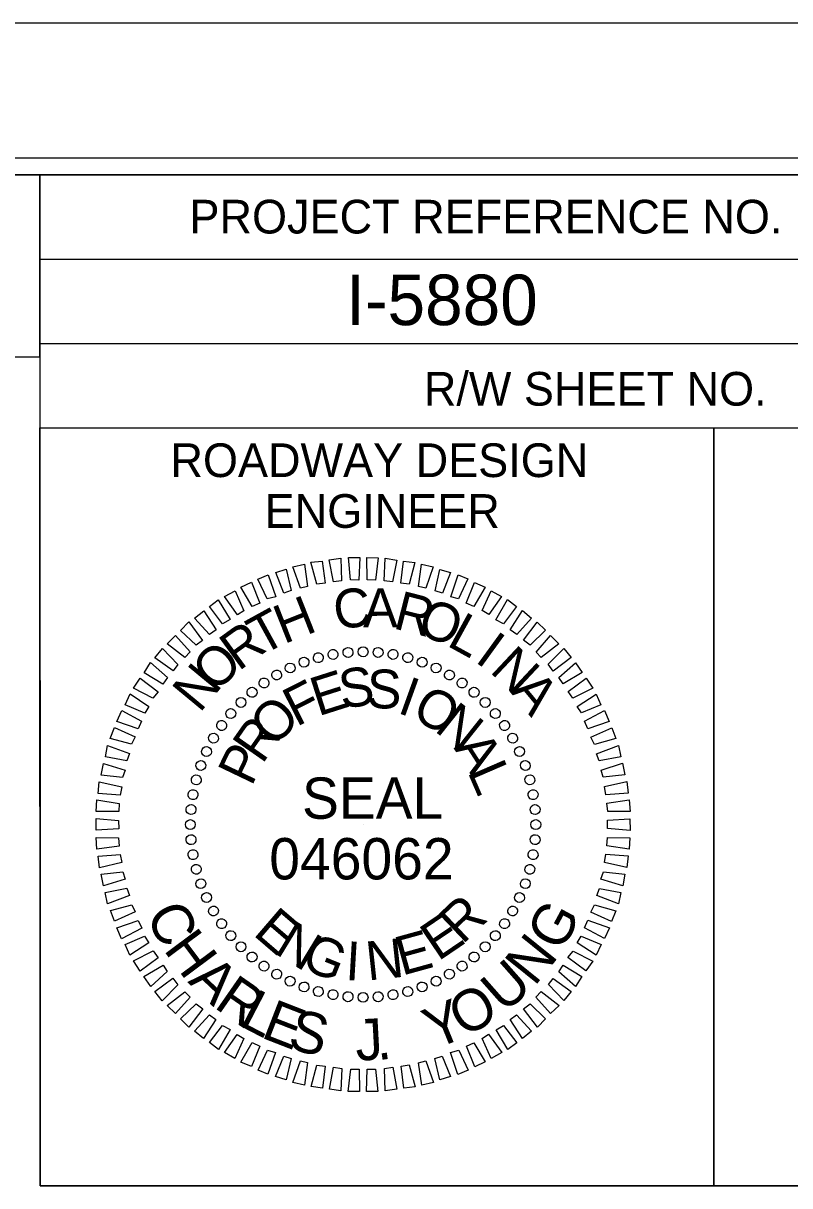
# Model space of a CAD drawing. Extents: x 1640342 to 1730599, y 538663 to 843747.
# Drawn here: x 1730133.49 to 1730156.25, y 540047.85 to 540082.36 of the extents above; entities that cross this region are included whole.
import ezdxf

# ---------------------------------------------------------------- set-up
doc = ezdxf.new("R2010")
doc.units = 0
for name, color, linetype in [('Default', 7, 'Continuous'), ('Old_Level_2', 7, 'Continuous'), ('Prop Dimension Text', 7, 'Continuous'), ('Sheet Data Field CELL', 7, 'Continuous'), ('Sheet Plan CELL', 7, 'Continuous'), ('Sheet Plan Layout CELL', 7, 'Continuous'), ('Sheet Plot Border Inside CELL', 7, 'Continuous'), ('Sheet Plot Border Outside CELL', 7, 'Continuous')]:
    doc.layers.add(name, color=color, linetype=linetype)

msp = doc.modelspace()

# ---------------------------------------------------------------- linework, layer by layer
at = {"layer": 'Old_Level_2'}
for p, q in [((1730143.131, 540063.689), (1730143.131, 540063.689)), ((1730143.581, 540063.707), (1730143.581, 540063.707)), ((1730144.031, 540063.684), (1730144.031, 540063.684)), ((1730141.817, 540063.4), (1730141.817, 540063.4)), ((1730142.245, 540063.53), (1730142.245, 540063.53)), ((1730142.693, 540063.62), (1730142.693, 540063.62)), ((1730144.472, 540063.62), (1730144.472, 540063.62)), ((1730144.903, 540063.536), (1730144.903, 540063.536)), ((1730145.335, 540063.4), (1730145.335, 540063.4)), ((1730141.016, 540063.018), (1730141.016, 540063.018)), ((1730141.411, 540063.229), (1730141.411, 540063.229)), ((1730145.747, 540063.223), (1730145.747, 540063.223)), ((1730146.149, 540063.026), (1730146.149, 540063.026)), ((1730140.632, 540062.776), (1730140.632, 540062.776)), ((1730146.522, 540062.777), (1730146.522, 540062.777)), ((1730140.279, 540062.514), (1730140.279, 540062.514)), ((1730146.884, 540062.507), (1730146.884, 540062.507)), ((1730139.947, 540062.202), (1730139.947, 540062.202)), ((1730147.206, 540062.206), (1730147.206, 540062.206)), ((1730139.645, 540061.88), (1730139.645, 540061.88)), ((1730147.519, 540061.874), (1730147.519, 540061.874)), ((1730139.376, 540061.517), (1730139.376, 540061.517)), ((1730147.781, 540061.521), (1730147.781, 540061.521)), ((1730139.127, 540061.145), (1730139.127, 540061.145)), ((1730148.023, 540061.136), (1730148.023, 540061.136)), ((1730138.929, 540060.742), (1730138.929, 540060.742)), ((1730148.234, 540060.741), (1730148.234, 540060.741)), ((1730138.752, 540060.33), (1730138.752, 540060.33)), ((1730148.405, 540060.335), (1730148.405, 540060.335)), ((1730138.617, 540059.898), (1730138.617, 540059.898)), ((1730148.535, 540059.908), (1730148.535, 540059.908)), ((1730138.532, 540059.467), (1730138.532, 540059.467)), ((1730148.625, 540059.46), (1730148.625, 540059.46)), ((1730138.468, 540059.027), (1730138.468, 540059.027)), ((1730148.694, 540059.021), (1730148.694, 540059.021)), ((1730138.445, 540058.576), (1730138.445, 540058.576)), ((1730143.579, 540058.574), (1730143.579, 540058.574)), ((1730148.712, 540058.572), (1730148.712, 540058.572)), ((1730138.463, 540058.127), (1730138.463, 540058.127)), ((1730148.689, 540058.121), (1730148.689, 540058.121)), ((1730138.532, 540057.688), (1730138.532, 540057.688)), ((1730148.625, 540057.68), (1730148.625, 540057.68)), ((1730138.622, 540057.24), (1730138.622, 540057.24)), ((1730148.54, 540057.249), (1730148.54, 540057.249)), ((1730138.752, 540056.813), (1730138.752, 540056.813)), ((1730148.405, 540056.818), (1730148.405, 540056.818)), ((1730138.923, 540056.407), (1730138.923, 540056.407)), ((1730148.228, 540056.406), (1730148.228, 540056.406)), ((1730139.134, 540056.012), (1730139.134, 540056.012)), ((1730148.03, 540056.003), (1730148.03, 540056.003)), ((1730139.376, 540055.627), (1730139.376, 540055.627)), ((1730147.781, 540055.631), (1730147.781, 540055.631)), ((1730139.638, 540055.274), (1730139.638, 540055.274)), ((1730147.512, 540055.268), (1730147.512, 540055.268)), ((1730139.951, 540054.942), (1730139.951, 540054.942)), ((1730147.21, 540054.946), (1730147.21, 540054.946)), ((1730140.273, 540054.641), (1730140.273, 540054.641)), ((1730140.635, 540054.371), (1730140.635, 540054.371)), ((1730146.525, 540054.372), (1730146.525, 540054.372)), ((1730146.878, 540054.633), (1730146.878, 540054.633)), ((1730141.008, 540054.122), (1730141.008, 540054.122)), ((1730146.141, 540054.13), (1730146.141, 540054.13)), ((1730141.41, 540053.924), (1730141.41, 540053.924)), ((1730141.822, 540053.748), (1730141.822, 540053.748)), ((1730145.34, 540053.748), (1730145.34, 540053.748)), ((1730145.746, 540053.918), (1730145.746, 540053.918)), ((1730142.254, 540053.612), (1730142.254, 540053.612)), ((1730142.685, 540053.528), (1730142.685, 540053.528)), ((1730143.126, 540053.464), (1730143.126, 540053.464)), ((1730143.576, 540053.441), (1730143.576, 540053.441)), ((1730144.026, 540053.459), (1730144.026, 540053.459)), ((1730144.464, 540053.528), (1730144.464, 540053.528)), ((1730144.913, 540053.618), (1730144.913, 540053.618))]:
    msp.add_line(p, q, dxfattribs=at)
for points in [[(1730142.207, 540065.708), (1730142.032, 540066.359), (1730142.368, 540066.396), (1730142.451, 540065.743)], [(1730142.696, 540065.778), (1730142.572, 540066.43), (1730142.919, 540066.477), (1730142.941, 540065.813)], [(1730143.206, 540065.838), (1730143.144, 540066.501), (1730143.481, 540066.497), (1730143.452, 540065.832)], [(1730143.697, 540065.836), (1730143.686, 540066.5), (1730144.023, 540066.496), (1730143.943, 540065.83)], [(1730144.209, 540065.814), (1730144.238, 540066.479), (1730144.577, 540066.424), (1730144.455, 540065.778)], [(1730144.701, 540065.741), (1730144.781, 540066.397), (1730145.12, 540066.352), (1730144.947, 540065.715)], [(1730141.229, 540065.445), (1730140.984, 540066.054), (1730141.299, 540066.152), (1730141.443, 540065.52)], [(1730141.718, 540065.587), (1730141.492, 540066.227), (1730141.838, 540066.305), (1730141.932, 540065.642)], [(1730145.224, 540065.638), (1730145.315, 540066.304), (1730145.664, 540066.228), (1730145.44, 540065.59)], [(1730145.717, 540065.513), (1730145.859, 540066.15), (1730146.178, 540066.053), (1730145.933, 540065.445)], [(1730140.285, 540065.05), (1730139.948, 540065.617), (1730140.263, 540065.766), (1730140.509, 540065.146)], [(1730140.731, 540065.273), (1730140.455, 540065.861), (1730140.76, 540065.989), (1730140.986, 540065.339)], [(1730146.18, 540065.337), (1730146.404, 540065.985), (1730146.693, 540065.868), (1730146.417, 540065.27)], [(1730146.644, 540065.151), (1730146.889, 540065.759), (1730147.208, 540065.621), (1730146.871, 540065.043)], [(1730139.85, 540064.797), (1730139.462, 540065.343), (1730139.776, 540065.512), (1730140.042, 540064.923)], [(1730147.118, 540064.924), (1730147.384, 540065.512), (1730147.694, 540065.343), (1730147.314, 540064.805)], [(1730139.405, 540064.534), (1730139.018, 540065.049), (1730139.28, 540065.248), (1730139.628, 540064.661)], [(1730147.522, 540064.655), (1730147.869, 540065.254), (1730148.139, 540065.044), (1730147.749, 540064.536)], [(1730139.022, 540064.221), (1730138.574, 540064.704), (1730138.846, 540064.923), (1730139.214, 540064.357)], [(1730147.946, 540064.356), (1730148.314, 540064.925), (1730148.584, 540064.704), (1730148.143, 540064.216)], [(1730138.618, 540063.897), (1730138.161, 540064.338), (1730138.402, 540064.588), (1730138.81, 540064.043)], [(1730148.34, 540064.046), (1730148.75, 540064.585), (1730148.999, 540064.344), (1730148.537, 540063.896)], [(1730138.287, 540063.533), (1730137.759, 540063.943), (1730138.01, 540064.182), (1730138.448, 540063.699)], [(1730148.714, 540063.694), (1730149.145, 540064.183), (1730149.395, 540063.941), (1730148.87, 540063.534)], [(1730137.936, 540063.138), (1730137.398, 540063.528), (1730137.618, 540063.797), (1730138.076, 540063.325)], [(1730149.078, 540063.333), (1730149.541, 540063.801), (1730149.76, 540063.529), (1730149.225, 540063.131)], [(1730137.636, 540062.744), (1730137.078, 540063.082), (1730137.267, 540063.382), (1730137.766, 540062.941)], [(1730149.392, 540062.939), (1730149.885, 540063.377), (1730150.085, 540063.084), (1730149.518, 540062.747)], [(1730137.337, 540062.33), (1730136.759, 540062.627), (1730136.959, 540062.917), (1730137.497, 540062.517)], [(1730149.665, 540062.525), (1730150.2, 540062.923), (1730150.4, 540062.619), (1730149.812, 540062.323)], [(1730137.099, 540061.886), (1730136.512, 540062.132), (1730136.66, 540062.451), (1730137.219, 540062.083)], [(1730149.939, 540062.08), (1730150.505, 540062.447), (1730150.643, 540062.133), (1730150.065, 540061.888)], [(1730136.903, 540061.413), (1730136.265, 540061.637), (1730136.413, 540061.956), (1730137.001, 540061.639)], [(1730150.151, 540061.644), (1730150.749, 540061.961), (1730150.887, 540061.636), (1730150.257, 540061.421)], [(1730136.706, 540060.959), (1730136.069, 540061.132), (1730136.197, 540061.451), (1730136.815, 540061.176)], [(1730150.343, 540061.167), (1730150.962, 540061.443), (1730151.08, 540061.128), (1730150.449, 540060.954)], [(1730136.562, 540060.466), (1730135.926, 540060.588), (1730135.991, 540060.926), (1730136.64, 540060.682)], [(1730150.515, 540060.679), (1730151.166, 540060.925), (1730151.233, 540060.589), (1730150.591, 540060.465)], [(1730136.437, 540059.973), (1730135.802, 540060.044), (1730135.868, 540060.392), (1730136.515, 540060.189)], [(1730150.647, 540060.19), (1730151.287, 540060.396), (1730151.355, 540060.049), (1730150.712, 540059.977)], [(1730136.365, 540059.45), (1730135.709, 540059.5), (1730135.744, 540059.848), (1730136.411, 540059.696)], [(1730150.747, 540059.701), (1730151.409, 540059.856), (1730151.446, 540059.509), (1730150.792, 540059.457)], [(1730136.322, 540058.959), (1730135.657, 540058.967), (1730135.672, 540059.305), (1730136.338, 540059.204)], [(1730150.817, 540059.212), (1730151.48, 540059.305), (1730151.507, 540058.958), (1730150.842, 540058.967)], [(1730136.321, 540058.447), (1730135.657, 540058.405), (1730135.651, 540058.753), (1730136.317, 540058.693)], [(1730150.836, 540058.701), (1730151.5, 540058.743), (1730151.506, 540058.395), (1730150.841, 540058.455)], [(1730136.34, 540057.936), (1730135.677, 540057.843), (1730135.65, 540058.19), (1730136.315, 540058.181)], [(1730150.835, 540058.189), (1730151.5, 540058.18), (1730151.485, 540057.843), (1730150.819, 540057.944)], [(1730136.41, 540057.447), (1730135.748, 540057.292), (1730135.711, 540057.639), (1730136.365, 540057.691)], [(1730150.792, 540057.698), (1730151.448, 540057.648), (1730151.413, 540057.3), (1730150.746, 540057.452)], [(1730136.51, 540056.958), (1730135.87, 540056.752), (1730135.802, 540057.099), (1730136.445, 540057.171)], [(1730150.72, 540057.175), (1730151.355, 540057.104), (1730151.289, 540056.755), (1730150.642, 540056.959)], [(1730136.642, 540056.469), (1730135.992, 540056.223), (1730135.924, 540056.559), (1730136.566, 540056.683)], [(1730150.595, 540056.682), (1730151.231, 540056.56), (1730151.166, 540056.222), (1730150.517, 540056.466)], [(1730136.814, 540055.981), (1730136.195, 540055.705), (1730136.077, 540056.02), (1730136.708, 540056.194)], [(1730150.451, 540056.189), (1730151.088, 540056.016), (1730150.96, 540055.697), (1730150.342, 540055.972)], [(1730137.006, 540055.504), (1730136.408, 540055.187), (1730136.27, 540055.512), (1730136.9, 540055.727)], [(1730150.254, 540055.735), (1730150.892, 540055.511), (1730150.744, 540055.192), (1730150.156, 540055.509)], [(1730137.218, 540055.068), (1730136.652, 540054.7), (1730136.514, 540055.015), (1730137.092, 540055.26)], [(1730150.058, 540055.262), (1730150.645, 540055.016), (1730150.497, 540054.697), (1730149.939, 540055.065)], [(1730137.492, 540054.623), (1730136.957, 540054.225), (1730136.757, 540054.528), (1730137.345, 540054.825)], [(1730149.82, 540054.818), (1730150.398, 540054.521), (1730150.198, 540054.231), (1730149.66, 540054.631)], [(1730137.765, 540054.209), (1730137.272, 540053.77), (1730137.072, 540054.064), (1730137.639, 540054.401)], [(1730149.521, 540054.403), (1730150.079, 540054.066), (1730149.89, 540053.766), (1730149.391, 540054.207)], [(1730138.079, 540053.815), (1730137.616, 540053.347), (1730137.397, 540053.619), (1730137.932, 540054.017)], [(1730149.221, 540054.01), (1730149.759, 540053.62), (1730149.539, 540053.351), (1730149.081, 540053.823)], [(1730138.443, 540053.453), (1730138.012, 540052.965), (1730137.762, 540053.206), (1730138.287, 540053.614)], [(1730148.87, 540053.615), (1730149.398, 540053.205), (1730149.147, 540052.965), (1730148.709, 540053.449)], [(1730138.817, 540053.102), (1730138.407, 540052.563), (1730138.158, 540052.804), (1730138.62, 540053.252)], [(1730148.539, 540053.251), (1730148.996, 540052.809), (1730148.755, 540052.56), (1730148.347, 540053.105)], [(1730139.211, 540052.792), (1730138.843, 540052.223), (1730138.573, 540052.443), (1730139.014, 540052.932)], [(1730139.635, 540052.493), (1730139.288, 540051.894), (1730139.019, 540052.104), (1730139.408, 540052.611)], [(1730147.752, 540052.614), (1730148.14, 540052.099), (1730147.877, 540051.9), (1730147.529, 540052.487)], [(1730148.135, 540052.927), (1730148.583, 540052.444), (1730148.311, 540052.225), (1730147.943, 540052.791)], [(1730140.039, 540052.224), (1730139.773, 540051.636), (1730139.463, 540051.805), (1730139.843, 540052.343)], [(1730147.307, 540052.35), (1730147.695, 540051.805), (1730147.381, 540051.636), (1730147.115, 540052.224)], [(1730140.513, 540051.997), (1730140.268, 540051.389), (1730139.949, 540051.527), (1730140.286, 540052.105)], [(1730146.872, 540052.097), (1730147.209, 540051.531), (1730146.894, 540051.382), (1730146.648, 540052.002)], [(1730140.977, 540051.811), (1730140.753, 540051.162), (1730140.464, 540051.28), (1730140.74, 540051.878)], [(1730141.44, 540051.635), (1730141.298, 540050.998), (1730140.979, 540051.095), (1730141.224, 540051.702)], [(1730141.933, 540051.51), (1730141.842, 540050.844), (1730141.493, 540050.92), (1730141.717, 540051.558)], [(1730145.439, 540051.561), (1730145.665, 540050.921), (1730145.319, 540050.843), (1730145.225, 540051.506)], [(1730145.928, 540051.703), (1730146.173, 540051.093), (1730145.858, 540050.996), (1730145.714, 540051.627)], [(1730146.426, 540051.875), (1730146.702, 540051.287), (1730146.397, 540051.159), (1730146.171, 540051.809)], [(1730142.456, 540051.407), (1730142.376, 540050.751), (1730142.037, 540050.796), (1730142.21, 540051.433)], [(1730142.948, 540051.334), (1730142.919, 540050.669), (1730142.581, 540050.724), (1730142.702, 540051.37)], [(1730143.46, 540051.312), (1730143.471, 540050.647), (1730143.134, 540050.652), (1730143.214, 540051.318)], [(1730143.951, 540051.31), (1730144.013, 540050.647), (1730143.676, 540050.651), (1730143.705, 540051.316)], [(1730144.461, 540051.37), (1730144.585, 540050.718), (1730144.238, 540050.671), (1730144.216, 540051.335)], [(1730144.951, 540051.44), (1730145.126, 540050.789), (1730144.789, 540050.752), (1730144.706, 540051.405)]]:
    msp.add_lwpolyline(points, close=True, dxfattribs=at)
for centre, major_axis in [((1730142.251, 540063.527), (-0.038, 0.142)), ((1730142.688, 540063.624), (-0.026, 0.145)), ((1730143.132, 540063.683), (-0.013, 0.147)), ((1730143.579, 540063.702), (0, 0.147)), ((1730144.025, 540063.683), (0.013, 0.147)), ((1730144.469, 540063.624), (0.026, 0.145)), ((1730144.906, 540063.527), (0.038, 0.142)), ((1730141.411, 540063.222), (-0.062, 0.133)), ((1730141.825, 540063.393), (-0.05, 0.138)), ((1730145.332, 540063.393), (0.05, 0.138)), ((1730145.746, 540063.222), (0.062, 0.133)), ((1730141.014, 540063.015), (-0.074, 0.127)), ((1730146.143, 540063.015), (0.074, 0.127)), ((1730140.282, 540062.502), (-0.095, 0.113)), ((1730140.637, 540062.775), (-0.084, 0.121)), ((1730146.52, 540062.775), (0.084, 0.121)), ((1730146.875, 540062.502), (0.095, 0.113)), ((1730139.952, 540062.2), (-0.104, 0.104)), ((1730147.205, 540062.2), (0.104, 0.104)), ((1730139.65, 540061.87), (-0.113, 0.095)), ((1730147.507, 540061.87), (0.113, 0.095)), ((1730139.378, 540061.515), (-0.121, 0.084)), ((1730147.779, 540061.515), (0.121, 0.084)), ((1730139.137, 540061.138), (-0.127, 0.074)), ((1730148.02, 540061.138), (0.127, 0.074)), ((1730138.931, 540060.741), (-0.133, 0.062)), ((1730148.226, 540060.741), (0.133, 0.062)), ((1730138.76, 540060.328), (-0.138, 0.05)), ((1730148.397, 540060.328), (0.138, 0.05)), ((1730138.625, 540059.901), (-0.142, 0.038)), ((1730148.532, 540059.901), (0.142, 0.038)), ((1730138.528, 540059.464), (-0.145, 0.026)), ((1730148.629, 540059.464), (0.145, 0.026)), ((1730138.47, 540059.021), (-0.147, 0.013)), ((1730148.687, 540059.021), (0.147, 0.013)), ((1730138.45, 540058.574), (-0.147, 0)), ((1730148.707, 540058.574), (0.147, 0)), ((1730138.47, 540058.127), (-0.147, -0.013)), ((1730148.687, 540058.127), (0.147, -0.013)), ((1730138.528, 540057.683), (-0.145, -0.026)), ((1730148.629, 540057.683), (0.145, -0.026)), ((1730138.625, 540057.247), (-0.142, -0.038)), ((1730148.532, 540057.247), (0.142, -0.038)), ((1730138.76, 540056.82), (-0.138, -0.05)), ((1730148.397, 540056.82), (0.138, -0.05)), ((1730138.931, 540056.407), (-0.133, -0.062)), ((1730148.226, 540056.407), (0.133, -0.062)), ((1730139.137, 540056.01), (-0.127, -0.074)), ((1730148.02, 540056.01), (0.127, -0.074)), ((1730139.378, 540055.633), (-0.121, -0.084)), ((1730147.779, 540055.633), (0.121, -0.084)), ((1730139.65, 540055.278), (-0.113, -0.095)), ((1730147.507, 540055.278), (0.113, -0.095)), ((1730139.952, 540054.948), (-0.104, -0.104)), ((1730147.205, 540054.948), (0.104, -0.104)), ((1730140.282, 540054.645), (-0.095, -0.113)), ((1730146.875, 540054.645), (0.095, -0.113)), ((1730140.637, 540054.373), (-0.084, -0.121)), ((1730146.52, 540054.373), (0.084, -0.121)), ((1730141.014, 540054.133), (-0.074, -0.127)), ((1730141.411, 540053.926), (-0.062, -0.133)), ((1730145.746, 540053.926), (0.062, -0.133)), ((1730146.143, 540054.133), (0.074, -0.127)), ((1730141.825, 540053.755), (-0.05, -0.138)), ((1730142.251, 540053.62), (-0.038, -0.142)), ((1730142.688, 540053.524), (-0.026, -0.145)), ((1730144.469, 540053.524), (0.026, -0.145)), ((1730144.906, 540053.62), (0.038, -0.142)), ((1730145.332, 540053.755), (0.05, -0.138)), ((1730143.132, 540053.465), (-0.013, -0.147)), ((1730143.579, 540053.446), (0, -0.147)), ((1730144.025, 540053.465), (0.013, -0.147))]:
    msp.add_ellipse(centre, major_axis=major_axis, ratio=0.999708, dxfattribs=at)
at = {"layer": 'Prop Dimension Text'}
msp.add_lwpolyline([(1730104.001, 540072.454), (1730133.983, 540072.454), (1730133.983, 540077.864), (1730104.001, 540077.864)], close=True, dxfattribs=at)
at = {"layer": 'Sheet Plan CELL'}
for p, q in [((1730133.98, 540075.354), (1730173.99, 540075.352)), ((1730133.983, 540072.847), (1730173.99, 540072.852)), ((1730133.983, 540072.847), (1730173.99, 540072.852)), ((1730133.983, 540072.847), (1730133.983, 540070.349)), ((1730153.993, 540070.349), (1730153.995, 540047.857))]:
    msp.add_line(p, q, dxfattribs=at)
for points in [[(1729873.99, 539867.862), (1729873.985, 540077.857), (1730133.983, 540077.864), (1730133.985, 540047.852), (1730173.993, 540047.849), (1730173.993, 539867.862)], [(1730173.998, 540077.862), (1729873.99, 540077.862), (1729873.99, 539867.862), (1730173.993, 539867.862)], [(1730133.983, 540077.864), (1730173.998, 540077.862), (1730173.99, 540072.852), (1730133.983, 540072.847)], [(1730133.983, 540070.349), (1730153.993, 540070.349), (1730153.993, 540047.847), (1730133.985, 540047.852)], [(1730153.993, 540070.349), (1730173.99, 540070.352), (1730173.993, 540047.849), (1730153.993, 540047.847)]]:
    msp.add_lwpolyline(points, close=True, dxfattribs=at)
at = {"layer": 'Sheet Plan Layout CELL'}
msp.add_lwpolyline([(1730126.14, 540035.564), (1730173.995, 540035.564), (1730174, 540077.862), (1730126.14, 540077.862)], close=True, dxfattribs=at)
at = {"layer": 'Sheet Plot Border Inside CELL'}
msp.add_lwpolyline([(1729843.293, 539867.359), (1730176.49, 539867.362), (1730176.493, 540078.359), (1729843.293, 540078.359)], close=True, dxfattribs=at)
at = {"layer": 'Sheet Plot Border Outside CELL'}
msp.add_lwpolyline([(1729840.693, 539863.359), (1730177.393, 539863.359), (1730177.393, 540082.359), (1729840.693, 540082.359)], close=True, dxfattribs=at)

# ---------------------------------------------------------------- texts
at = {"layer": 'Default'}
for s, rotation, p in [('C', 297.1999, (1730137.103, 540055.889)), ('G', 61.7998, (1730149.466, 540054.762)), ('H', 306.6436, (1730137.631, 540054.863)), ('N', 51.2288, (1730148.667, 540053.747)), ('A', 316.4834, (1730138.352, 540053.901)), ('U', 41.4347, (1730147.773, 540052.952)), ('R', 325.1961, (1730139.12, 540053.162)), ('L', 332.5683, (1730139.851, 540052.635)), ('O', 30.0413, (1730146.58, 540052.234)), ('E', 338.7525, (1730140.512, 540052.267)), ('Y', 22.2426, (1730145.692, 540051.886)), ('S', 345.7591, (1730141.304, 540051.94)), ('J', 3.0321, (1730143.375, 540051.563)), ('.', 8.214, (1730144.009, 540051.573))]:
    msp.add_text(s, height=1.226, rotation=rotation, dxfattribs=at).set_placement(p)
at = {"layer": 'Old_Level_2'}
for s, rotation, p in [('C', 7.2199, (1730142.772, 540064.358)), ('A', 0.0203, (1730143.579, 540064.433)), ('R', 345.6211, (1730144.438, 540064.407)), ('T', 28.8198, (1730140.567, 540063.573)), ('H', 21.6195, (1730141.225, 540063.922)), ('O', 338.4212, (1730145.125, 540064.266)), ('L', 331.2209, (1730146.032, 540063.903)), ('R', 36.0205, (1730139.88, 540063.111)), ('I', 324.0201, (1730146.868, 540063.427)), ('O', 43.2217, (1730139.185, 540062.465)), ('N', 316.8189, (1730147.313, 540063.118)), ('N', 50.4235, (1730138.725, 540061.864)), ('E', 17.6111, (1730142.244, 540061.782)), ('S', 8.2556, (1730142.946, 540062.009)), ('S', 358.9004, (1730143.682, 540062.032)), ('F', 26.967, (1730141.596, 540061.464)), ('I', 340.1896, (1730144.563, 540061.904)), ('O', 330.8335, (1730144.975, 540061.768)), ('A', 309.6172, (1730147.927, 540062.525)), ('O', 45.6812, (1730140.931, 540060.849)), ('N', 321.4766, (1730145.667, 540061.371)), ('R', 55.0397, (1730140.582, 540060.342)), ('P', 64.3989, (1730140.267, 540059.682)), ('A', 302.7603, (1730146.259, 540060.85)), ('L', 293.4009, (1730146.67, 540060.151)), ('R', 43.4814, (1730146.525, 540054.995)), ('E', 319.2769, (1730140.282, 540055.316)), ('E', 34.1241, (1730145.807, 540054.502)), ('N', 328.634, (1730140.904, 540054.775)), ('E', 15.4118, (1730144.731, 540054.085)), ('G', 337.9902, (1730141.689, 540054.328)), ('I', 356.7012, (1730143.035, 540053.963)), ('N', 6.0564, (1730143.721, 540053.944))]:
    msp.add_text(s, height=1.153, rotation=rotation, dxfattribs=at).set_placement(p)
for s, height, p in [('SEAL', 1.2265, (1730141.766, 540058.747)), ('046062', 1.2268, (1730140.793, 540056.947))]:
    msp.add_text(s, height=height, dxfattribs=at).set_placement(p)
at = {"layer": 'Sheet Data Field CELL'}
msp.add_text('I-5880', height=1.5, rotation=0, dxfattribs=at).set_placement((1730143.079, 540073.399))
at = {"layer": 'Sheet Plan CELL'}
for s, height, p in [('PROJECT REFERENCE NO.', 1.00002, (1730138.423, 540076.119)), ('R/W SHEET NO.', 1.00002, (1730145.383, 540071.009)), ('ROADWAY DESIGN', 1.00002, (1730137.858, 540068.889)), ('ENGINEER', 1, (1730140.655, 540067.382))]:
    msp.add_text(s, height=height, rotation=0, dxfattribs=at).set_placement(p)

doc.saveas('drawing.dxf')
